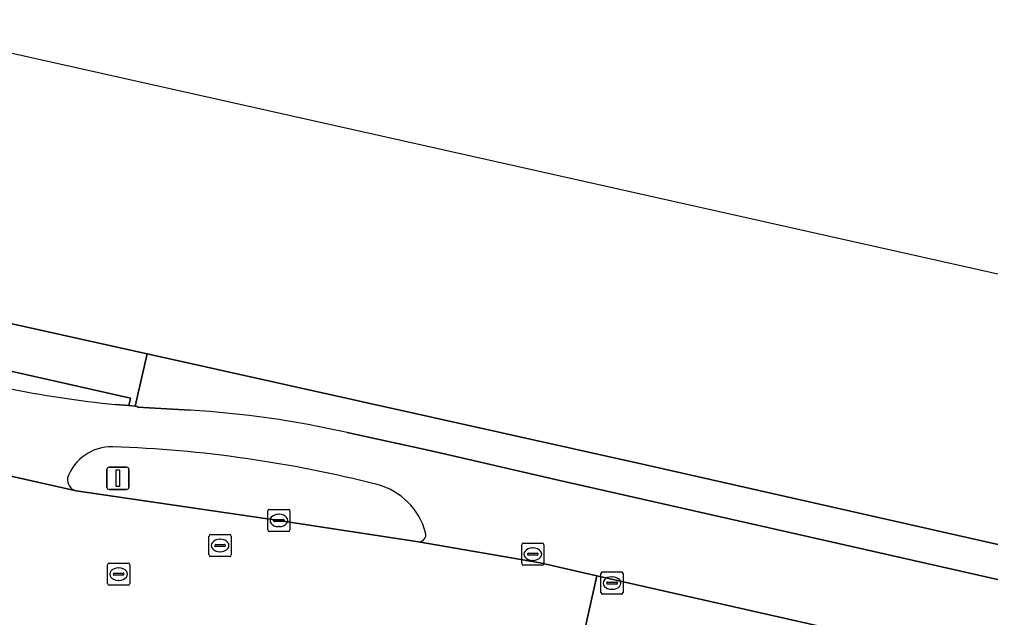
# Model space of a CAD drawing. Extents: x 161771 to 163125, y 382475 to 383179.
# Drawn here: x 162244.33 to 162288.18, y 383050 to 383076.99 of the extents above; entities that cross this region are included whole.
import ezdxf

# ---------------------------------------------------------------- set-up
doc = ezdxf.new("R2010")
doc.units = 0
for name, color, linetype in [('IMGEO_Berm_groen', 7, 'Continuous'), ('IMGEO_Fietspad_gesloten', 7, 'Continuous'), ('IMGEO_Kolk', 7, 'Continuous'), ('IMGEO_Lichtmast', 7, 'Continuous'), ('IMGEO_Rijbaan_lokaal_gesloten', 7, 'Continuous'), ('IMGEO_Rijbaan_lokaal_open', 7, 'Continuous'), ('IMGEO_Rioolput', 7, 'Continuous'), ('IMGEO_Voetpad_open', 7, 'Continuous'), ('IMGEO_Waterloop', 7, 'Continuous')]:
    doc.layers.add(name, color=color, linetype=linetype)

msp = doc.modelspace()

# ---------------------------------------------------------------- linework, layer by layer
at = {"layer": 'IMGEO_Berm_groen'}
msp.add_lwpolyline([(162246.891, 383055.711), (162256.046, 383054.38), (162262.344, 383053.413)], dxfattribs=at)
for centre, radius, start, end in [((162248.491, 383055.604), 2.103, 88.6585, 160.7757), ((162246.584, 383001.459), 56.281, 75.7075, 88.0081), ((162247.023, 383056.218), 0.524, 171.4135, 255.4225), ((162259.719, 383053.042), 3.052, 14.8434, 75.6029), ((162262.356, 383053.737), 0.325, 267.8738, 15.4555)]:
    msp.add_arc(centre, radius, start, end, dxfattribs=at)
at = {"layer": 'IMGEO_Fietspad_gesloten'}
for points in [[(162252.032, 383059.354), (162249.664, 383059.487), (162249.668, 383059.525), (162249.56, 383059.535), (162249.267, 383059.561), (162248.669, 383059.615)], [(162412.703, 383023.699), (162330.507, 383042.225), (162315.791, 383045.55), (162268.595, 383056.213), (162263.052, 383057.484), (162259.124, 383058.343)], [(162243.404, 383056.499), (162246.891, 383055.711)], [(162262.344, 383053.413), (162267.844, 383052.465), (162270.405, 383051.883), (162283.923, 383048.832), (162329.67, 383038.487), (162387.404, 383025.398)]]:
    msp.add_lwpolyline(points, dxfattribs=at)
for centre, radius, start, end in [((162252.874, 383104.047), 44.631, 258.1478, 264.5942), ((162249.512, 383016.298), 43.13, 77.1231, 86.6507), ((162248.491, 383055.604), 2.103, 88.6585, 160.7757), ((162246.584, 383001.459), 56.281, 75.7075, 88.0081), ((162247.023, 383056.218), 0.524, 171.4135, 255.4225), ((162259.719, 383053.042), 3.052, 14.8434, 75.6029), ((162262.356, 383053.737), 0.325, 267.8738, 15.4555)]:
    msp.add_arc(centre, radius, start, end, dxfattribs=at)
at = {"layer": 'IMGEO_Kolk'}
for p, q in [((162255.545, 383053.954), (162255.545, 383054.806)), ((162255.62, 383054.88), (162256.472, 383054.88)), ((162256.033, 383054.66), (162256.058, 383054.66)), ((162256.546, 383054.806), (162256.546, 383053.954)), ((162255.804, 383054.374), (162255.804, 383054.386)), ((162256.242, 383054.337), (162255.844, 383054.337)), ((162255.847, 383054.423), (162256.245, 383054.423)), ((162256.056, 383054.1), (162256.031, 383054.1)), ((162256.288, 383054.386), (162256.288, 383054.374)), ((162256.472, 383053.88), (162255.62, 383053.88)), ((162270.588, 383051.128), (162270.588, 383051.98)), ((162270.663, 383052.054), (162271.515, 383052.054)), ((162271.589, 383051.98), (162271.589, 383051.128)), ((162270.847, 383051.548), (162270.847, 383051.56)), ((162271.285, 383051.511), (162270.887, 383051.511)), ((162270.89, 383051.597), (162271.288, 383051.597)), ((162271.076, 383051.834), (162271.101, 383051.834)), ((162271.331, 383051.56), (162271.331, 383051.548)), ((162271.515, 383051.054), (162270.663, 383051.054)), ((162271.099, 383051.274), (162271.074, 383051.274))]:
    msp.add_line(p, q, dxfattribs=at)
for points in [[(162255.545, 383053.954), (162255.545, 383054.806)], [(162255.62, 383054.88), (162256.472, 383054.88)], [(162256.546, 383054.806), (162256.546, 383053.954)], [(162256.472, 383053.88), (162255.62, 383053.88)], [(162270.588, 383051.128), (162270.588, 383051.98)], [(162270.663, 383052.054), (162271.515, 383052.054)], [(162271.589, 383051.98), (162271.589, 383051.128)], [(162271.515, 383051.054), (162270.663, 383051.054)]]:
    msp.add_lwpolyline(points, dxfattribs=at)
for centre, radius, start, end in [((162255.622, 383054.804), 0.0765, 91.552, 178.448), ((162255.622, 383054.804), 0.0765, 91.552, 178.448), ((162256.47, 383054.804), 0.0765, 1.552, 88.448), ((162256.47, 383054.804), 0.0765, 1.552, 88.448), ((162255.844, 383054.383), 0.0403, 85.8775, 175.7526), ((162255.841, 383054.373), 0.0366, 178.938, 274.7102), ((162256.245, 383054.38), 0.043, 264.8664, 352.4533), ((162256.249, 383054.385), 0.0386, 1.7309, 96.639), ((162255.622, 383053.956), 0.0765, 181.552, 268.448), ((162255.622, 383053.956), 0.0765, 181.552, 268.448), ((162256.47, 383053.956), 0.0765, 271.552, 358.448), ((162256.47, 383053.956), 0.0765, 271.552, 358.448), ((162270.665, 383051.978), 0.0765, 91.552, 178.448), ((162270.665, 383051.978), 0.0765, 91.552, 178.448), ((162271.513, 383051.978), 0.0765, 1.552, 88.448), ((162271.513, 383051.978), 0.0765, 1.552, 88.448), ((162270.887, 383051.557), 0.0403, 85.8775, 175.7526), ((162270.884, 383051.547), 0.0366, 178.938, 274.7102), ((162271.288, 383051.554), 0.043, 264.8664, 352.4533), ((162271.292, 383051.559), 0.0386, 1.7309, 96.639), ((162270.665, 383051.13), 0.0765, 181.552, 268.448), ((162270.665, 383051.13), 0.0765, 181.552, 268.448), ((162271.513, 383051.13), 0.0765, 271.552, 358.448), ((162271.513, 383051.13), 0.0765, 271.552, 358.448)]:
    msp.add_arc(centre, radius, start, end, dxfattribs=at)
for centre, major_axis, ratio, start_param, end_param in [((162256.032, 383054.38), (-0.387, 0.002), 0.722429, 4.712389, 7.853982), ((162256.057, 383054.38), (-0.39, 0.002), 0.717154, 1.570796, 4.712389), ((162271.075, 383051.554), (-0.387, 0.002), 0.722429, 4.712389, 7.853982), ((162271.1, 383051.554), (-0.39, 0.002), 0.717154, 1.570796, 4.712389)]:
    msp.add_ellipse(centre, major_axis=major_axis, ratio=ratio, start_param=start_param, end_param=end_param, dxfattribs=at)
at = {"layer": 'IMGEO_Lichtmast'}
for p, q in [((162248.281, 383055.881), (162248.281, 383056.681)), ((162248.281, 383056.681), (162248.281, 383055.881)), ((162248.381, 383056.781), (162249.171, 383056.781)), ((162249.171, 383056.781), (162248.381, 383056.781)), ((162249.271, 383056.681), (162249.271, 383055.881)), ((162249.271, 383055.881), (162249.271, 383056.681)), ((162249.171, 383055.781), (162248.381, 383055.781)), ((162248.381, 383055.781), (162249.171, 383055.781))]:
    msp.add_line(p, q, dxfattribs=at)
msp.add_lwpolyline([(162248.701, 383056.656), (162248.851, 383056.656), (162248.851, 383055.906), (162248.701, 383055.906), (162248.701, 383056.656)], dxfattribs=at)
for centre, start, end in [((162248.381, 383056.681), 90, 180), ((162248.381, 383056.681), 90, 180), ((162249.171, 383056.681), 0, 90), ((162249.171, 383056.681), 360, 90), ((162248.381, 383055.881), 180, 270), ((162248.381, 383055.881), 180, 270), ((162249.171, 383055.881), 270, 0), ((162249.171, 383055.881), 270, 0)]:
    msp.add_arc(centre, 0.1, start, end, dxfattribs=at)
at = {"layer": 'IMGEO_Rijbaan_lokaal_gesloten'}
msp.add_lwpolyline([(162387.404, 383025.398), (162329.67, 383038.487), (162283.923, 383048.832), (162270.405, 383051.883), (162269.608, 383048.319), (162269.978, 383048.272), (162271.762, 383047.863), (162308.119, 383039.657), (162311.766, 383038.834), (162311.795, 383038.827), (162312.021, 383038.776), (162315.667, 383037.953), (162316.902, 383037.674), (162330.303, 383034.647), (162342.246, 383031.949), (162346.364, 383031.019), (162389.379, 383021.303)], dxfattribs=at)
at = {"layer": 'IMGEO_Rijbaan_lokaal_open'}
for points in [[(162270.405, 383051.883), (162267.844, 383052.465), (162262.344, 383053.413), (162256.046, 383054.38), (162246.891, 383055.711), (162243.404, 383056.499), (162241.065, 383057.014), (162239.727, 383050.676), (162240.071, 383050.599), (162240.217, 383050.567), (162242.516, 383050.031)], [(162269.608, 383048.319), (162270.405, 383051.883)]]:
    msp.add_lwpolyline(points, dxfattribs=at)
at = {"layer": 'IMGEO_Rioolput'}
for p, q in [((162252.889, 383052.822), (162252.889, 383053.674)), ((162252.964, 383053.748), (162253.816, 383053.748)), ((162253.89, 383053.674), (162253.89, 383052.822)), ((162253.148, 383053.242), (162253.148, 383053.254)), ((162253.586, 383053.205), (162253.188, 383053.205)), ((162253.191, 383053.291), (162253.589, 383053.291)), ((162253.377, 383053.528), (162253.402, 383053.528)), ((162253.632, 383053.254), (162253.632, 383053.242)), ((162267.009, 383052.432), (162267.009, 383053.284)), ((162267.084, 383053.358), (162267.936, 383053.358)), ((162268.01, 383053.284), (162268.01, 383052.432)), ((162253.816, 383052.748), (162252.964, 383052.748)), ((162253.4, 383052.968), (162253.375, 383052.968)), ((162267.268, 383052.852), (162267.268, 383052.864)), ((162267.706, 383052.815), (162267.308, 383052.815)), ((162267.311, 383052.901), (162267.709, 383052.901)), ((162267.497, 383053.138), (162267.522, 383053.138)), ((162267.752, 383052.864), (162267.752, 383052.852)), ((162248.309, 383051.529), (162248.309, 383052.381)), ((162248.384, 383052.455), (162249.236, 383052.455)), ((162249.31, 383052.381), (162249.31, 383051.529)), ((162267.936, 383052.358), (162267.084, 383052.358)), ((162267.52, 383052.578), (162267.495, 383052.578)), ((162248.568, 383051.949), (162248.568, 383051.961)), ((162249.006, 383051.912), (162248.608, 383051.912)), ((162248.611, 383051.998), (162249.009, 383051.998)), ((162248.797, 383052.235), (162248.822, 383052.235)), ((162249.052, 383051.961), (162249.052, 383051.949)), ((162249.236, 383051.455), (162248.384, 383051.455)), ((162248.82, 383051.675), (162248.795, 383051.675))]:
    msp.add_line(p, q, dxfattribs=at)
for points in [[(162252.889, 383052.822), (162252.889, 383053.674)], [(162252.964, 383053.748), (162253.816, 383053.748)], [(162253.89, 383053.674), (162253.89, 383052.822)], [(162267.009, 383052.432), (162267.009, 383053.284)], [(162267.084, 383053.358), (162267.936, 383053.358)], [(162268.01, 383053.284), (162268.01, 383052.432)], [(162253.816, 383052.748), (162252.964, 383052.748)], [(162248.309, 383051.529), (162248.309, 383052.381)], [(162248.384, 383052.455), (162249.236, 383052.455)], [(162249.31, 383052.381), (162249.31, 383051.529)], [(162267.936, 383052.358), (162267.084, 383052.358)], [(162249.236, 383051.455), (162248.384, 383051.455)]]:
    msp.add_lwpolyline(points, dxfattribs=at)
for centre, radius, start, end in [((162252.966, 383053.672), 0.0765, 91.552, 178.448), ((162252.966, 383053.672), 0.0765, 91.552, 178.448), ((162253.814, 383053.672), 0.0765, 1.552, 88.448), ((162253.814, 383053.672), 0.0765, 1.552, 88.448), ((162253.188, 383053.251), 0.0403, 85.8775, 175.7526), ((162253.185, 383053.241), 0.0366, 178.938, 274.7102), ((162253.589, 383053.248), 0.043, 264.8664, 352.4533), ((162253.593, 383053.253), 0.0386, 1.7309, 96.639), ((162267.086, 383053.282), 0.0765, 91.552, 178.448), ((162267.086, 383053.282), 0.0765, 91.552, 178.448), ((162267.934, 383053.282), 0.0765, 1.552, 88.448), ((162267.934, 383053.282), 0.0765, 1.552, 88.448), ((162252.966, 383052.824), 0.0765, 181.552, 268.448), ((162252.966, 383052.824), 0.0765, 181.552, 268.448), ((162253.814, 383052.824), 0.0765, 271.552, 358.448), ((162253.814, 383052.824), 0.0765, 271.552, 358.448), ((162267.308, 383052.861), 0.0403, 85.8775, 175.7526), ((162267.305, 383052.851), 0.0366, 178.938, 274.7102), ((162267.709, 383052.858), 0.043, 264.8664, 352.4533), ((162267.713, 383052.863), 0.0386, 1.7309, 96.639), ((162248.386, 383052.379), 0.0765, 91.552, 178.448), ((162248.386, 383052.379), 0.0765, 91.552, 178.448), ((162249.234, 383052.379), 0.0765, 1.552, 88.448), ((162249.234, 383052.379), 0.0765, 1.552, 88.448), ((162267.086, 383052.434), 0.0765, 181.552, 268.448), ((162267.086, 383052.434), 0.0765, 181.552, 268.448), ((162267.934, 383052.434), 0.0765, 271.552, 358.448), ((162267.934, 383052.434), 0.0765, 271.552, 358.448), ((162248.608, 383051.958), 0.0403, 85.8775, 175.7526), ((162248.605, 383051.948), 0.0366, 178.938, 274.7102), ((162249.009, 383051.955), 0.043, 264.8664, 352.4533), ((162249.013, 383051.96), 0.0386, 1.7309, 96.639), ((162248.386, 383051.531), 0.0765, 181.552, 268.448), ((162248.386, 383051.531), 0.0765, 181.552, 268.448), ((162249.234, 383051.531), 0.0765, 271.552, 358.448), ((162249.234, 383051.531), 0.0765, 271.552, 358.448)]:
    msp.add_arc(centre, radius, start, end, dxfattribs=at)
for centre, major_axis, ratio, start_param, end_param in [((162253.376, 383053.248), (-0.387, 0.002), 0.722429, 4.712389, 7.853982), ((162253.401, 383053.248), (-0.39, 0.002), 0.717154, 1.570796, 4.712389), ((162267.496, 383052.858), (-0.387, 0.002), 0.722429, 4.712389, 7.853982), ((162267.521, 383052.858), (-0.39, 0.002), 0.717154, 1.570796, 4.712389), ((162248.796, 383051.955), (-0.387, 0.002), 0.722429, 4.712389, 7.853982), ((162248.821, 383051.955), (-0.39, 0.002), 0.717154, 1.570796, 4.712389)]:
    msp.add_ellipse(centre, major_axis=major_axis, ratio=ratio, start_param=start_param, end_param=end_param, dxfattribs=at)
at = {"layer": 'IMGEO_Voetpad_open'}
for points in [[(162193.872, 383071.53), (162194.009, 383072.316), (162209.919, 383068.785), (162249.341, 383059.904), (162249.267, 383059.561), (162249.56, 383059.535), (162250.097, 383061.898), (162242.428, 383063.603), (162213.083, 383070.131), (162190.434, 383075.053)], [(162248.669, 383059.615), (162249.267, 383059.561), (162249.341, 383059.904), (162209.919, 383068.785)], [(162316.154, 383047.05), (162272.461, 383056.925), (162250.097, 383061.898), (162249.56, 383059.535), (162249.668, 383059.525), (162249.664, 383059.487), (162252.032, 383059.354)], [(162259.124, 383058.343), (162263.052, 383057.484), (162268.595, 383056.213), (162315.791, 383045.55), (162316.154, 383047.05)]]:
    msp.add_lwpolyline(points, dxfattribs=at)
for centre, radius, start, end in [((162252.874, 383104.047), 44.631, 258.1478, 264.5942), ((162249.512, 383016.298), 43.13, 77.1231, 86.6507)]:
    msp.add_arc(centre, radius, start, end, dxfattribs=at)
at = {"layer": 'IMGEO_Waterloop'}
for points in [[(162405.227, 383039.374), (162253.488, 383073.332), (162171.611, 383091.655), (162047.886, 383124.46)], [(162164.628, 383088.815), (162167.283, 383088.235), (162173.257, 383086.93), (162176.183, 383086.29), (162177.218, 383086.064), (162180.136, 383085.426), (162180.434, 383085.375), (162180.374, 383084.982), (162180.177, 383083.93), (162179.517, 383080.402), (162186.526, 383078.884), (162190.434, 383075.053), (162213.083, 383070.131), (162242.428, 383063.603), (162250.097, 383061.898), (162272.461, 383056.925), (162316.154, 383047.05), (162330.921, 383043.712), (162413.931, 383025.005)]]:
    msp.add_lwpolyline(points, dxfattribs=at)

doc.saveas('drawing.dxf')
